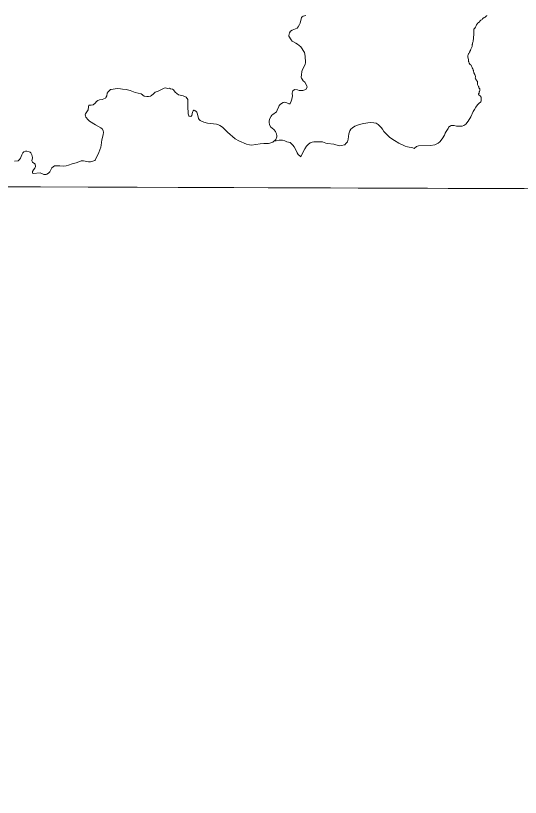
# Model space of a CAD drawing. Extents: x 553962 to 842807, y 8883888 to 9032388.
# Drawn here: x 611434 to 614032, y 8906736 to 8910758 of the extents above; entities that cross this region are included whole.
import ezdxf

# ---------------------------------------------------------------- set-up
doc = ezdxf.new("R2010")
doc.units = 0
doc.header["$LTSCALE"] = 150
doc.layers.add('6', color=7, linetype='Continuous', lineweight=13)

msp = doc.modelspace()

# ---------------------------------------------------------------- linework, layer by layer
at = {"layer": '6'}
msp.add_line((574653.9, 8910009.3), (626625.7, 8909822.1), dxfattribs=at)
for points in [[(612928.1, 8910759.2), (612921.5, 8910757.2), (612914.5, 8910755.2), (612908.8, 8910752.6), (612905.2, 8910747.7), (612898.3, 8910719.7), (612895.2, 8910712), (612888.8, 8910701.1), (612882.7, 8910694), (612874.9, 8910690.2), (612858, 8910683.7), (612849.3, 8910677.5), (612843.7, 8910669.8), (612841.5, 8910662.6), (612840.3, 8910655.4), (612840.5, 8910652), (612851.8, 8910633.8), (612857.4, 8910627.6), (612861.4, 8910624.6), (612875.9, 8910617.1), (612885, 8910611.3), (612902.2, 8910597.7), (612920.4, 8910568.2), (612924.4, 8910549.6), (612925.6, 8910517.5), (612923.3, 8910507.4), (612910.9, 8910480.7), (612907.6, 8910470.6), (612904.4, 8910453.3), (612904.3, 8910441.5), (612905.1, 8910436.9), (612908, 8910431.4), (612914.2, 8910423.1), (612922.3, 8910415.6), (612933.4, 8910396.5), (612934, 8910391), (612926.8, 8910377.8), (612912.6, 8910373), (612901.9, 8910372.2), (612894.1, 8910373.3), (612884.5, 8910376.2), (612869.3, 8910378.2), (612866.7, 8910377.1), (612860.6, 8910371.5), (612858.8, 8910367.3), (612857.9, 8910358), (612858.1, 8910345.7), (612855.7, 8910327.7), (612852.6, 8910317.6), (612847.3, 8910306.2), (612845.2, 8910305.1), (612839.5, 8910304.7), (612829, 8910309.1), (612815.4, 8910312.6), (612810.8, 8910312.1), (612796.6, 8910302.2)], [(613841.2, 8910745.3), (613839.2, 8910743.7), (613836.7, 8910741.2), (613834.6, 8910738.9), (613832.4, 8910736.8), (613828.6, 8910734), (613826.9, 8910732.5), (613825.6, 8910731.2), (613823.8, 8910728.9), (613821.3, 8910725.8), (613819.8, 8910724.2), (613817.3, 8910722.9), (613815.2, 8910721.8), (613813.3, 8910720.3), (613811.2, 8910717.7), (613810.1, 8910716.1), (613808.2, 8910713.2), (613806.5, 8910710.2), (613804.2, 8910706.1), (613801.9, 8910701.8), (613800.5, 8910699.3), (613796.9, 8910694.4), (613794.2, 8910690.7), (613793.2, 8910688.7), (613792.9, 8910687.8), (613792.2, 8910684.2), (613792.2, 8910680.7), (613791.9, 8910676.2), (613792.2, 8910672.4), (613792.6, 8910669.3), (613792.8, 8910665), (613792.9, 8910660.7), (613792.3, 8910655.9), (613791.5, 8910651.5), (613791, 8910648.6), (613790.5, 8910642.4), (613790.2, 8910638.4), (613788.6, 8910629.7), (613788.3, 8910625.4), (613787.6, 8910622.2), (613786.1, 8910617.2), (613785.1, 8910611.1), (613784.7, 8910609), (613784.5, 8910604.2), (613783.8, 8910599.6), (613782.4, 8910595.5), (613778.7, 8910588.5), (613777.6, 8910586.1), (613775.7, 8910580.6), (613774.8, 8910578.1), (613773.5, 8910576.3), (613772.5, 8910574.6), (613771, 8910572.4), (613769.3, 8910569.4), (613767.8, 8910566.2), (613766.5, 8910563.8), (613764.7, 8910560.9), (613763.1, 8910556.3), (613761.8, 8910553.1), (613761, 8910550.4), (613760.7, 8910547.9), (613760.7, 8910546), (613761.2, 8910544.7), (613761.6, 8910543.9), (613764.9, 8910533.2)], [(613859.2, 8910758.1), (613859, 8910757.8), (613857.8, 8910757.1), (613856.4, 8910756), (613854.5, 8910754.4), (613850, 8910750.6), (613846.4, 8910748.9), (613844.2, 8910747.5), (613841.2, 8910745.3)], [(613764.9, 8910533.2), (613765.1, 8910531.4), (613765.2, 8910529.3), (613765.6, 8910525.5), (613765.7, 8910521.9), (613766.1, 8910520.2), (613767.1, 8910518.1), (613768.3, 8910515.4), (613768.9, 8910513.8), (613771.4, 8910509.2), (613773, 8910507), (613774.7, 8910505.5), (613777.9, 8910504), (613778.7, 8910503.4), (613779.1, 8910502.7), (613779.7, 8910500.2), (613780.4, 8910498.1), (613781.4, 8910495.6), (613783.7, 8910491.8), (613784.6, 8910489.9), (613787.2, 8910484.7), (613788.4, 8910481.6), (613789.3, 8910477.9), (613790.1, 8910475.9), (613790.9, 8910472.6)], [(613790.9, 8910472.6), (613792, 8910465.4), (613792.2, 8910464), (613793.2, 8910463.4), (613794, 8910462.5), (613794.6, 8910460.9), (613797.3, 8910455.7), (613799.8, 8910449.5), (613800.9, 8910445.8), (613800.9, 8910444.2), (613800.5, 8910441.8), (613799.4, 8910438.8), (613799.4, 8910436.6), (613800.7, 8910433.8), (613802.1, 8910431.6), (613804.7, 8910428.4), (613806.3, 8910426.1), (613808.5, 8910423.1), (613810.7, 8910420), (613811.3, 8910418.2), (613811.6, 8910414.9), (613811.5, 8910410.2), (613811.3, 8910407.1), (613812.1, 8910403.7), (613813.2, 8910400.2), (613814.3, 8910396.9), (613816.1, 8910394.2), (613817.4, 8910391.3), (613817.8, 8910388.6), (613818.5, 8910386.4), (613819.6, 8910385), (613821.9, 8910382.7), (613823, 8910381), (613823.4, 8910379.6), (613823.1, 8910377.7), (613822.8, 8910374.6), (613822.8, 8910372.5), (613823, 8910371.2), (613821, 8910367.3), (613820.5, 8910366.3), (613820.5, 8910365.5), (613820.7, 8910364.1), (613820.7, 8910362.8), (613820.4, 8910360.5), (613820.7, 8910359.5), (613820.6, 8910358.8), (613818.9, 8910357.3), (613817.1, 8910355.9), (613817, 8910354.4), (613817.2, 8910353.1), (613817.9, 8910351.8), (613818.8, 8910350.9), (613820.5, 8910349.8), (613822.1, 8910348.6), (613823.6, 8910346.3), (613824.4, 8910345.6), (613824.9, 8910345.3)], [(612320.1, 8910327.5), (612311.5, 8910338.5), (612308.2, 8910340.7), (612296.2, 8910345.3), (612271.6, 8910351.5), (612255.1, 8910365.2), (612247, 8910376.2), (612240.8, 8910380.6), (612231, 8910382.1), (612225.1, 8910384.2), (612215.1, 8910384), (612205.2, 8910386.2), (612198.9, 8910385.2), (612191.6, 8910382.1), (612166.7, 8910369), (612151.4, 8910365.1), (612143.4, 8910355.3), (612133.5, 8910347.8), (612127.6, 8910344.7), (612118, 8910342.2), (612108.7, 8910341.5), (612094.9, 8910343.9), (612079.4, 8910356.2), (612049.6, 8910361.9), (612023.6, 8910372.5), (612002.8, 8910378.7), (611984.1, 8910380.2), (611972.6, 8910382.4), (611956.9, 8910383.4), (611926, 8910379), (611922.6, 8910377.9), (611916.5, 8910373.7), (611909.4, 8910366), (611905.6, 8910358.7), (611902.8, 8910346.1), (611898.5, 8910337.1), (611895.5, 8910333.3)], [(611895.5, 8910333.3), (611879.8, 8910326.2), (611879.8, 8910326.2), (611865.1, 8910325), (611856.5, 8910321.6), (611850, 8910315.6), (611842.7, 8910307.3), (611832.5, 8910299.7), (611822.3, 8910296.9), (611810.7, 8910298.1)], [(613825.2, 8910345.5), (613830.1, 8910337.9), (613830.9, 8910333.8), (613831, 8910325.1), (613830, 8910317.5), (613829, 8910314.8), (613818.3, 8910306.4), (613811.4, 8910299.7), (613803.4, 8910288.1), (613796.5, 8910275.6), (613789.5, 8910265.2), (613776.4, 8910237.4), (613763.8, 8910215.4), (613750.8, 8910199.5), (613740.9, 8910193.5), (613732.3, 8910189.8), (613722.2, 8910189.2), (613704, 8910189.9), (613691.5, 8910192.8), (613680.1, 8910193.4), (613675, 8910192.8), (613670, 8910190.3), (613662.4, 8910184.2), (613659.8, 8910177.1), (613650, 8910162.8), (613645.3, 8910154.3), (613640.6, 8910143.6), (613630.2, 8910125.1), (613616.7, 8910109.3), (613608, 8910102.2), (613592.2, 8910094.1), (613569.1, 8910089.8), (613507.2, 8910088.5), (613497.8, 8910085.6), (613486, 8910075.3)], [(611810, 8910297.2), (611808.4, 8910288.7), (611806.6, 8910274), (611792.6, 8910252.6), (611791.8, 8910248.4), (611792.6, 8910242.9), (611795.2, 8910235.6), (611806.8, 8910222), (611813.7, 8910215.6), (611845, 8910196), (611872.8, 8910181.3), (611880.9, 8910174.2), (611884.7, 8910166.3), (611885.4, 8910158.3), (611885, 8910144.7), (611878.1, 8910118.7), (611873.9, 8910091.4), (611871.6, 8910081.3), (611862.2, 8910053.3), (611843.5, 8910015.2), (611841.4, 8910012.6), (611826, 8910006.9), (611818.8, 8910006.1), (611809, 8910006.8), (611782.5, 8910011.2), (611771.5, 8910010.5), (611759.2, 8910006.8), (611746, 8910000.1), (611724, 8909995.6), (611706, 8909988.2), (611694.5, 8909985), (611678.8, 8909984.3), (611661.8, 8909984.7), (611643.9, 8909986.2), (611633.7, 8909984.7), (611626.2, 8909980.8), (611620, 8909976), (611614.1, 8909964.1), (611610.5, 8909954.9), (611602, 8909947.3), (611593.7, 8909941.8), (611590.6, 8909940.6), (611579.4, 8909940.3), (611559.1, 8909948.8), (611523.8, 8909946.2), (611522.6, 8909946.8), (611519.6, 8909951), (611519.6, 8909956.4), (611524.9, 8909965.5), (611531.7, 8909972.9), (611534, 8909977.1), (611535.1, 8909982.4), (611534.7, 8909994.2), (611533.2, 8909996.2), (611519.6, 8910004.8), (611516.2, 8910010.6), (611516.2, 8910013.3), (611520.1, 8910024.6), (611520.4, 8910027.9), (611517.4, 8910042.2), (611512.2, 8910052.7), (611508.5, 8910055.9), (611502.5, 8910058.3), (611491, 8910060.5), (611485.2, 8910060.1), (611476.6, 8910057.3), (611470.3, 8910051.6), (611464.9, 8910041.5), (611458.9, 8910025.1), (611454.3, 8910017.5), (611446.7, 8910011.9), (611427.2, 8910008.8)], [(612796.6, 8910302.2), (612796.6, 8910302.2), (612790.8, 8910296.4), (612787.9, 8910291.3), (612780.6, 8910271.5), (612776, 8910264), (612757, 8910250.3), (612752.1, 8910245.7), (612748.9, 8910241.1), (612742.9, 8910228.2), (612739.4, 8910216.7), (612738.2, 8910208.7), (612740.3, 8910198.6), (612743.3, 8910190), (612746.2, 8910185.8), (612762.3, 8910172), (612771.8, 8910162.1), (612773.3, 8910157.2), (612777.4, 8910150.1), (612778.7, 8910140.6), (612778.2, 8910134.8), (612773.7, 8910121.2), (612757.2, 8910107.8), (612746.9, 8910103.8), (612741.5, 8910102), (612735.2, 8910100.7), (612724.5, 8910100.7), (612710.7, 8910099.9), (612692.7, 8910099.2), (612648.4, 8910092.3), (612637.6, 8910093.1), (612621.7, 8910096.8), (612582.9, 8910113.5), (612563.2, 8910125.1), (612524.5, 8910157.8), (612507.8, 8910176), (612498.4, 8910184.4), (612485.5, 8910193.2), (612477.4, 8910197), (612468.1, 8910200.2), (612421.3, 8910204.8), (612402.6, 8910210.7), (612384.1, 8910219), (612378.5, 8910223.6), (612374.8, 8910229.2), (612370.3, 8910250.8), (612366, 8910261.7), (612363.3, 8910265.1), (612355.9, 8910270.8), (612352.9, 8910271.9), (612350.7, 8910271.6), (612347.5, 8910269.1), (612343.5, 8910262.3), (612343.2, 8910253.8), (612340.3, 8910244.1), (612337.9, 8910241), (612334.9, 8910239.6), (612327.8, 8910240.8), (612325.8, 8910242.7), (612322.8, 8910247.6), (612321, 8910252.9), (612319.7, 8910292.1), (612320.8, 8910307.3), (612320.8, 8910324.7), (612320.1, 8910327.5)], [(613486, 8910075.3), (613478.5, 8910077.4), (613450.8, 8910082.8), (613439, 8910087.2), (613405.9, 8910102.9), (613383.2, 8910115.7), (613360, 8910131.8), (613337.5, 8910153), (613329.8, 8910161.3), (613321.6, 8910174.6), (613315.4, 8910182.8), (613299.8, 8910198.5), (613289, 8910205.5), (613278.4, 8910207.1), (613259.4, 8910208.2), (613224.7, 8910203.5), (613203.4, 8910198.2), (613180.6, 8910189.9), (613168.3, 8910181.7), (613159.7, 8910173.6), (613154.2, 8910165.8), (613148.9, 8910150.5), (613145.3, 8910121.9), (613141.4, 8910108.7), (613133.8, 8910099.7), (613127.6, 8910094.2), (613124.8, 8910092.7), (613112.6, 8910089.6), (613099.6, 8910088.5), (613070.9, 8910096.9), (613039.6, 8910099.8), (613030.9, 8910102.1), (613012.6, 8910108.5), (613008.9, 8910109.1), (612999.5, 8910108.5), (612979.1, 8910109.2), (612968.2, 8910108.8), (612959.4, 8910106.6), (612950.7, 8910103), (612939.1, 8910095.1), (612931.4, 8910086.2), (612922.6, 8910073.5), (612912.2, 8910053.8), (612901.8, 8910031.8)], [(612901.8, 8910031.8), (612897.8, 8910035), (612888.5, 8910043.9), (612882.6, 8910052.3), (612877.7, 8910064.3), (612867.1, 8910083.5), (612860.3, 8910092.6), (612854.5, 8910098.9), (612846.2, 8910105.3), (612829.9, 8910109.3), (612819.2, 8910114.1), (612807.3, 8910117.6), (612790, 8910117.3), (612774.5, 8910114.2), (612766.4, 8910114.6)]]:
    msp.add_lwpolyline(points, dxfattribs=at)
msp.add_lwpolyline([(618535.2, 8909853.3), (607574.3, 8909890.7), (607543.3, 8898835.3), (618504.2, 8898795.8)], close=True, dxfattribs=at)

doc.saveas('drawing.dxf')
